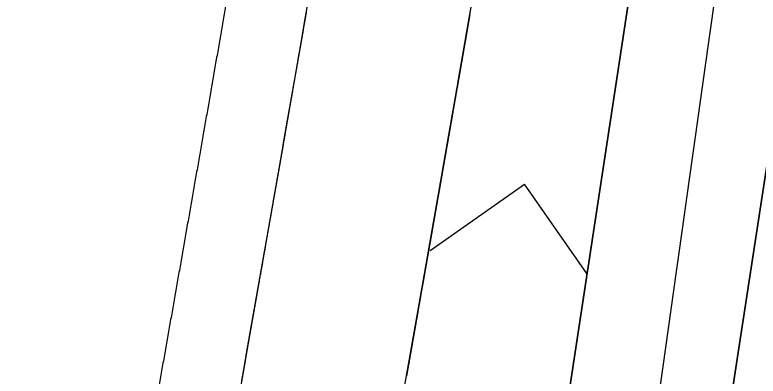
# Model space of a CAD drawing. Extents: x 14104283 to 14120882, y 8635219 to 8671666.
# Drawn here: x 14107922.2 to 14107977.5, y 8640112.3 to 8640139.2 of the extents above; entities that cross this region are included whole.
import ezdxf

# ---------------------------------------------------------------- set-up
doc = ezdxf.new("R2010")
doc.units = 0
for name, color, linetype in [('dsnPaintPlaceBrokenLineWhite', 7, 'Continuous'), ('dsnPaintPlaceChannelizingLaneWhite', 7, 'Continuous'), ('dsnPaintPlaceEdgeLineRightWhite', 7, 'Continuous'), ('dsnShadingPaved', 7, 'Continuous'), ('dsnStgShadingPrevPav', 7, 'Continuous')]:
    doc.layers.add(name, color=color, linetype=linetype)

msp = doc.modelspace()

# ---------------------------------------------------------------- linework, layer by layer
at = {"layer": 'dsnPaintPlaceBrokenLineWhite'}
msp.add_line((14107897.232, 8639597.803), (14108002.801, 8640289.797), dxfattribs=at)
at = {"layer": 'dsnPaintPlaceChannelizingLaneWhite'}
for p, q in [((14107990.938, 8640291.607), (14107937.437, 8639940.911)), ((14107953.1, 8640121.679), (14107960.094, 8640126.589)), ((14107964.743, 8640119.966), (14107960.094, 8640126.589))]:
    msp.add_line(p, q, dxfattribs=at)
msp.add_arc((14098631.467, 8641759.507), 9464.312, 349.7548332, 350.3046747, dxfattribs=at)
at = {"layer": 'dsnPaintPlaceEdgeLineRightWhite'}
msp.add_arc((14098631.467, 8641759.507), 9452.312, 349.7548332, 350.3046747, dxfattribs=at)
at = {"layer": 'dsnShadingPaved'}
for p, q in [((14107885.369, 8639599.613), (14107990.938, 8640291.607)), ((14108002.801, 8640289.797), (14107897.232, 8639597.803))]:
    msp.add_line(p, q, dxfattribs=at)
for radius in [9452.312, 9464.312]:
    msp.add_arc((14098631.467, 8641759.507), radius, 349.7548332, 350.3046747, dxfattribs=at)
at = {"layer": 'dsnStgShadingPrevPav'}
for end in [352.2220766, 352.2220775]:
    msp.add_arc((14098576.761, 8641447.78), 9488, 351.6728455, end, dxfattribs=at)
for points, degree in [([(14107942.86, 8640168.664), (14107942.715, 8640167.816), (14107942.214, 8640164.884), (14107941.297, 8640159.543), (14107940.569, 8640155.31), (14107939.787, 8640150.781), (14107939.017, 8640146.332), (14107938.241, 8640141.861), (14107937.464, 8640137.397), (14107936.685, 8640132.932), (14107935.903, 8640128.467), (14107935.119, 8640124.003), (14107934.334, 8640119.539), (14107933.546, 8640115.075), (14107932.755, 8640110.612), (14107931.963, 8640106.15), (14107931.168, 8640101.683), (14107930.375, 8640097.238), (14107929.565, 8640092.714), (14107928.806, 8640088.486), (14107927.846, 8640083.153), (14107927.317, 8640080.226), (14107927.164, 8640079.38)], 2), ([(14107933.069, 8640078.313), (14107933.337, 8640079.801), (14107933.875, 8640082.776), (14107934.678, 8640087.239), (14107935.479, 8640091.703), (14107936.278, 8640096.167), (14107937.075, 8640100.631), (14107937.87, 8640105.096), (14107938.663, 8640109.562), (14107939.453, 8640114.027), (14107940.242, 8640118.494), (14107941.028, 8640122.96), (14107941.812, 8640127.428), (14107942.594, 8640131.895), (14107943.374, 8640136.363), (14107944.152, 8640140.832), (14107944.928, 8640145.301), (14107945.701, 8640149.77), (14107946.473, 8640154.24), (14107947.242, 8640158.711), (14107948.009, 8640163.181), (14107948.519, 8640166.162), (14107948.774, 8640167.653)], 3), ([(14107943.646, 8640137.927), (14107943.737, 8640138.449), (14107943.828, 8640138.97), (14107943.919, 8640139.491)], 2), ([(14107956.037, 8640139.174), (14107956.05, 8640139.248), (14107956.063, 8640139.323), (14107956.076, 8640139.398)], 2), ([(14107955.881, 8640138.279), (14107955.933, 8640138.577), (14107955.985, 8640138.876), (14107956.037, 8640139.174)], 2), ([(14107956.037, 8640139.174), (14107955.985, 8640138.876), (14107955.933, 8640138.577), (14107955.881, 8640138.279)], 2), ([(14107955.764, 8640137.608), (14107955.803, 8640137.831), (14107955.842, 8640138.055), (14107955.881, 8640138.279)], 2), ([(14107955.881, 8640138.279), (14107955.842, 8640138.055), (14107955.803, 8640137.831), (14107955.764, 8640137.608)], 2), ([(14107943.569, 8640137.481), (14107943.595, 8640137.629), (14107943.621, 8640137.778), (14107943.646, 8640137.927)], 2), ([(14107943.452, 8640136.81), (14107943.491, 8640137.034), (14107943.53, 8640137.257), (14107943.569, 8640137.481)], 2), ([(14107955.648, 8640136.937), (14107955.661, 8640137.011), (14107955.674, 8640137.086), (14107955.687, 8640137.16)], 2), ([(14107955.687, 8640137.16), (14107955.674, 8640137.086), (14107955.661, 8640137.011), (14107955.648, 8640136.937)], 2), ([(14107955.687, 8640137.16), (14107955.713, 8640137.309), (14107955.738, 8640137.459), (14107955.764, 8640137.608)], 2), ([(14107955.764, 8640137.608), (14107955.738, 8640137.459), (14107955.713, 8640137.309), (14107955.687, 8640137.16)], 2), ([(14107943.374, 8640136.363), (14107943.4, 8640136.512), (14107943.426, 8640136.661), (14107943.452, 8640136.81)], 2), ([(14107955.492, 8640136.042), (14107955.544, 8640136.34), (14107955.596, 8640136.638), (14107955.648, 8640136.937)], 2), ([(14107955.648, 8640136.937), (14107955.596, 8640136.638), (14107955.544, 8640136.34), (14107955.492, 8640136.042)], 2), ([(14107943.296, 8640135.917), (14107943.309, 8640135.991), (14107943.322, 8640136.066), (14107943.335, 8640136.14)], 2), ([(14107943.335, 8640136.14), (14107943.348, 8640136.215), (14107943.361, 8640136.289), (14107943.374, 8640136.363)], 2), ([(14107955.453, 8640135.818), (14107955.466, 8640135.893), (14107955.479, 8640135.967), (14107955.492, 8640136.042)], 2), ([(14107955.492, 8640136.042), (14107955.479, 8640135.967), (14107955.466, 8640135.893), (14107955.453, 8640135.818)], 2), ([(14107942.789, 8640133.012), (14107942.945, 8640133.906), (14107943.101, 8640134.8), (14107943.257, 8640135.693)], 2), ([(14107943.257, 8640135.693), (14107943.27, 8640135.768), (14107943.283, 8640135.842), (14107943.296, 8640135.917)], 2), ([(14107955.336, 8640135.147), (14107955.362, 8640135.296), (14107955.388, 8640135.445), (14107955.414, 8640135.594)], 2), ([(14107955.414, 8640135.594), (14107955.388, 8640135.445), (14107955.362, 8640135.296), (14107955.336, 8640135.147)], 2), ([(14107955.414, 8640135.594), (14107955.427, 8640135.669), (14107955.44, 8640135.744), (14107955.453, 8640135.818)], 2), ([(14107955.453, 8640135.818), (14107955.44, 8640135.744), (14107955.427, 8640135.669), (14107955.414, 8640135.594)], 2), ([(14107955.258, 8640134.7), (14107955.271, 8640134.774), (14107955.284, 8640134.849), (14107955.297, 8640134.923)], 2), ([(14107955.297, 8640134.923), (14107955.284, 8640134.849), (14107955.271, 8640134.774), (14107955.258, 8640134.7)], 2), ([(14107955.297, 8640134.923), (14107955.31, 8640134.998), (14107955.323, 8640135.072), (14107955.336, 8640135.147)], 2), ([(14107955.336, 8640135.147), (14107955.323, 8640135.072), (14107955.31, 8640134.998), (14107955.297, 8640134.923)], 2), ([(14107955.18, 8640134.252), (14107955.206, 8640134.401), (14107955.232, 8640134.55), (14107955.258, 8640134.7)], 2), ([(14107955.258, 8640134.7), (14107955.232, 8640134.55), (14107955.206, 8640134.401), (14107955.18, 8640134.252)], 2), ([(14107954.79, 8640132.015), (14107954.907, 8640132.686), (14107955.024, 8640133.357), (14107955.141, 8640134.028)], 2), ([(14107955.141, 8640134.028), (14107955.024, 8640133.357), (14107954.907, 8640132.686), (14107954.79, 8640132.015)], 2), ([(14107955.141, 8640134.028), (14107955.154, 8640134.103), (14107955.167, 8640134.178), (14107955.18, 8640134.252)], 2), ([(14107955.18, 8640134.252), (14107955.167, 8640134.178), (14107955.154, 8640134.103), (14107955.141, 8640134.028)], 2), ([(14107942.711, 8640132.566), (14107942.737, 8640132.714), (14107942.763, 8640132.863), (14107942.789, 8640133.012)], 2), ([(14107942.633, 8640132.119), (14107942.646, 8640132.193), (14107942.659, 8640132.268), (14107942.672, 8640132.342)], 2), ([(14107942.672, 8640132.342), (14107942.685, 8640132.417), (14107942.698, 8640132.491), (14107942.711, 8640132.566)], 2), ([(14107942.516, 8640131.449), (14107942.542, 8640131.597), (14107942.568, 8640131.746), (14107942.594, 8640131.895)], 2), ([(14107942.594, 8640131.895), (14107942.607, 8640131.97), (14107942.62, 8640132.044), (14107942.633, 8640132.119)], 2), ([(14107954.595, 8640130.897), (14107954.66, 8640131.27), (14107954.725, 8640131.642), (14107954.79, 8640132.015)], 2), ([(14107954.79, 8640132.015), (14107954.725, 8640131.642), (14107954.66, 8640131.27), (14107954.595, 8640130.897)], 2), ([(14107942.438, 8640131.002), (14107942.451, 8640131.076), (14107942.464, 8640131.151), (14107942.477, 8640131.225)], 2), ([(14107942.477, 8640131.225), (14107942.49, 8640131.3), (14107942.503, 8640131.374), (14107942.516, 8640131.449)], 2), ([(14107942.282, 8640130.108), (14107942.308, 8640130.257), (14107942.334, 8640130.406), (14107942.36, 8640130.555)], 2), ([(14107942.36, 8640130.555), (14107942.386, 8640130.704), (14107942.412, 8640130.853), (14107942.438, 8640131.002)], 2), ([(14107954.516, 8640130.449), (14107954.543, 8640130.599), (14107954.569, 8640130.748), (14107954.595, 8640130.897)], 2), ([(14107954.595, 8640130.897), (14107954.569, 8640130.748), (14107954.543, 8640130.599), (14107954.516, 8640130.449)], 2), ([(14107942.242, 8640129.885), (14107942.255, 8640129.959), (14107942.268, 8640130.034), (14107942.282, 8640130.108)], 2), ([(14107954.282, 8640129.107), (14107954.347, 8640129.48), (14107954.412, 8640129.853), (14107954.477, 8640130.226)], 2), ([(14107954.477, 8640130.226), (14107954.412, 8640129.853), (14107954.347, 8640129.48), (14107954.282, 8640129.107)], 2), ([(14107954.477, 8640130.226), (14107954.49, 8640130.3), (14107954.503, 8640130.375), (14107954.516, 8640130.449)], 2), ([(14107954.516, 8640130.449), (14107954.503, 8640130.375), (14107954.49, 8640130.3), (14107954.477, 8640130.226)], 2), ([(14107941.812, 8640127.428), (14107941.943, 8640128.172), (14107942.073, 8640128.917), (14107942.203, 8640129.661)], 2), ([(14107942.203, 8640129.661), (14107942.216, 8640129.736), (14107942.229, 8640129.81), (14107942.242, 8640129.885)], 2), ([(14107954.125, 8640128.213), (14107954.164, 8640128.436), (14107954.204, 8640128.66), (14107954.243, 8640128.884)], 2), ([(14107954.243, 8640128.884), (14107954.204, 8640128.66), (14107954.164, 8640128.436), (14107954.125, 8640128.213)], 2), ([(14107954.243, 8640128.884), (14107954.256, 8640128.958), (14107954.269, 8640129.033), (14107954.282, 8640129.107)], 2), ([(14107954.282, 8640129.107), (14107954.269, 8640129.033), (14107954.256, 8640128.958), (14107954.243, 8640128.884)], 2), ([(14107953.89, 8640126.871), (14107953.956, 8640127.243), (14107954.021, 8640127.616), (14107954.086, 8640127.989)], 2), ([(14107954.086, 8640127.989), (14107954.021, 8640127.616), (14107953.956, 8640127.243), (14107953.89, 8640126.871)], 2), ([(14107954.086, 8640127.989), (14107954.099, 8640128.064), (14107954.112, 8640128.138), (14107954.125, 8640128.213)], 2), ([(14107954.125, 8640128.213), (14107954.112, 8640128.138), (14107954.099, 8640128.064), (14107954.086, 8640127.989)], 2), ([(14107941.695, 8640126.758), (14107941.734, 8640126.981), (14107941.773, 8640127.204), (14107941.812, 8640127.428)], 2), ([(14107941.499, 8640125.641), (14107941.564, 8640126.013), (14107941.629, 8640126.385), (14107941.695, 8640126.758)], 2), ([(14107953.812, 8640126.423), (14107953.838, 8640126.573), (14107953.864, 8640126.722), (14107953.89, 8640126.871)], 2), ([(14107953.89, 8640126.871), (14107953.864, 8640126.722), (14107953.838, 8640126.573), (14107953.812, 8640126.423)], 2), ([(14107953.734, 8640125.976), (14107953.76, 8640126.125), (14107953.786, 8640126.274), (14107953.812, 8640126.423)], 2), ([(14107953.812, 8640126.423), (14107953.786, 8640126.274), (14107953.76, 8640126.125), (14107953.734, 8640125.976)], 2), ([(14107941.42, 8640125.194), (14107941.446, 8640125.343), (14107941.472, 8640125.492), (14107941.499, 8640125.641)], 2), ([(14107953.538, 8640124.858), (14107953.59, 8640125.156), (14107953.642, 8640125.454), (14107953.695, 8640125.752)], 2), ([(14107953.695, 8640125.752), (14107953.642, 8640125.454), (14107953.59, 8640125.156), (14107953.538, 8640124.858)], 2), ([(14107953.695, 8640125.752), (14107953.708, 8640125.827), (14107953.721, 8640125.902), (14107953.734, 8640125.976)], 2), ([(14107953.734, 8640125.976), (14107953.721, 8640125.902), (14107953.708, 8640125.827), (14107953.695, 8640125.752)], 2), ([(14107941.263, 8640124.301), (14107941.316, 8640124.598), (14107941.368, 8640124.896), (14107941.42, 8640125.194)], 2), ([(14107953.302, 8640123.516), (14107953.368, 8640123.889), (14107953.433, 8640124.261), (14107953.498, 8640124.634)], 2), ([(14107953.498, 8640124.634), (14107953.433, 8640124.261), (14107953.368, 8640123.889), (14107953.302, 8640123.516)], 2), ([(14107953.498, 8640124.634), (14107953.512, 8640124.709), (14107953.525, 8640124.783), (14107953.538, 8640124.858)], 2), ([(14107953.538, 8640124.858), (14107953.525, 8640124.783), (14107953.512, 8640124.709), (14107953.498, 8640124.634)], 2), ([(14107941.067, 8640123.184), (14107941.133, 8640123.556), (14107941.198, 8640123.928), (14107941.263, 8640124.301)], 2), ([(14107953.185, 8640122.845), (14107953.211, 8640122.994), (14107953.237, 8640123.143), (14107953.263, 8640123.292)], 2), ([(14107953.263, 8640123.292), (14107953.237, 8640123.143), (14107953.211, 8640122.994), (14107953.185, 8640122.845)], 2), ([(14107953.263, 8640123.292), (14107953.276, 8640123.367), (14107953.289, 8640123.441), (14107953.302, 8640123.516)], 2), ([(14107953.302, 8640123.516), (14107953.289, 8640123.441), (14107953.276, 8640123.367), (14107953.263, 8640123.292)], 2), ([(14107940.399, 8640119.387), (14107940.609, 8640120.578), (14107940.818, 8640121.769), (14107941.028, 8640122.96)], 2), ([(14107941.028, 8640122.96), (14107941.041, 8640123.035), (14107941.054, 8640123.109), (14107941.067, 8640123.184)], 2), ([(14107953.067, 8640122.174), (14107953.106, 8640122.398), (14107953.145, 8640122.621), (14107953.185, 8640122.845)], 2), ([(14107953.185, 8640122.845), (14107953.145, 8640122.621), (14107953.106, 8640122.398), (14107953.067, 8640122.174)], 2), ([(14107952.949, 8640121.503), (14107952.962, 8640121.578), (14107952.975, 8640121.652), (14107952.988, 8640121.727)], 2), ([(14107952.988, 8640121.727), (14107952.975, 8640121.652), (14107952.962, 8640121.578), (14107952.949, 8640121.503)], 2), ([(14107952.988, 8640121.727), (14107953.001, 8640121.801), (14107953.014, 8640121.876), (14107953.027, 8640121.95)], 2), ([(14107953.027, 8640121.95), (14107953.014, 8640121.876), (14107953.001, 8640121.801), (14107952.988, 8640121.727)], 2), ([(14107953.027, 8640121.95), (14107953.04, 8640122.025), (14107953.054, 8640122.1), (14107953.067, 8640122.174)], 2), ([(14107953.067, 8640122.174), (14107953.054, 8640122.1), (14107953.04, 8640122.025), (14107953.027, 8640121.95)], 2), ([(14107952.674, 8640119.938), (14107952.752, 8640120.385), (14107952.831, 8640120.832), (14107952.91, 8640121.28)], 2), ([(14107952.91, 8640121.28), (14107952.831, 8640120.832), (14107952.752, 8640120.385), (14107952.674, 8640119.938)], 2), ([(14107952.91, 8640121.28), (14107952.923, 8640121.354), (14107952.936, 8640121.429), (14107952.949, 8640121.503)], 2), ([(14107952.949, 8640121.503), (14107952.936, 8640121.429), (14107952.923, 8640121.354), (14107952.91, 8640121.28)], 2), ([(14107952.516, 8640119.043), (14107952.569, 8640119.341), (14107952.621, 8640119.64), (14107952.674, 8640119.938)], 2), ([(14107952.674, 8640119.938), (14107952.621, 8640119.64), (14107952.569, 8640119.341), (14107952.516, 8640119.043)], 2), ([(14107940.281, 8640118.717), (14107940.32, 8640118.94), (14107940.36, 8640119.164), (14107940.399, 8640119.387)], 2), ([(14107952.122, 8640116.807), (14107952.254, 8640117.552), (14107952.385, 8640118.298), (14107952.516, 8640119.043)], 2), ([(14107952.516, 8640119.043), (14107952.385, 8640118.298), (14107952.254, 8640117.552), (14107952.122, 8640116.807)], 2), ([(14107940.005, 8640117.154), (14107940.084, 8640117.6), (14107940.163, 8640118.047), (14107940.242, 8640118.494)], 2), ([(14107940.242, 8640118.494), (14107940.255, 8640118.568), (14107940.268, 8640118.643), (14107940.281, 8640118.717)], 2), ([(14107939.887, 8640116.484), (14107939.913, 8640116.633), (14107939.94, 8640116.782), (14107939.966, 8640116.93)], 2), ([(14107939.966, 8640116.93), (14107939.979, 8640117.005), (14107939.992, 8640117.079), (14107940.005, 8640117.154)], 2), ([(14107952.083, 8640116.583), (14107952.096, 8640116.658), (14107952.109, 8640116.733), (14107952.122, 8640116.807)], 2), ([(14107952.122, 8640116.807), (14107952.109, 8640116.733), (14107952.096, 8640116.658), (14107952.083, 8640116.583)], 2), ([(14107939.69, 8640115.367), (14107939.742, 8640115.665), (14107939.795, 8640115.963), (14107939.848, 8640116.261)], 2), ([(14107939.848, 8640116.261), (14107939.861, 8640116.335), (14107939.874, 8640116.409), (14107939.887, 8640116.484)], 2), ([(14107951.925, 8640115.689), (14107951.978, 8640115.987), (14107952.03, 8640116.285), (14107952.083, 8640116.583)], 2), ([(14107952.083, 8640116.583), (14107952.03, 8640116.285), (14107951.978, 8640115.987), (14107951.925, 8640115.689)], 2), ([(14107951.846, 8640115.242), (14107951.873, 8640115.391), (14107951.899, 8640115.54), (14107951.925, 8640115.689)], 2), ([(14107951.925, 8640115.689), (14107951.899, 8640115.54), (14107951.873, 8640115.391), (14107951.846, 8640115.242)], 2), ([(14107939.611, 8640114.921), (14107939.637, 8640115.07), (14107939.664, 8640115.218), (14107939.69, 8640115.367)], 2), ([(14107951.728, 8640114.571), (14107951.767, 8640114.795), (14107951.807, 8640115.018), (14107951.846, 8640115.242)], 2), ([(14107951.846, 8640115.242), (14107951.807, 8640115.018), (14107951.767, 8640114.795), (14107951.728, 8640114.571)], 2), ([(14107939.493, 8640114.251), (14107939.519, 8640114.4), (14107939.545, 8640114.548), (14107939.571, 8640114.697)], 2), ([(14107939.571, 8640114.697), (14107939.585, 8640114.772), (14107939.598, 8640114.846), (14107939.611, 8640114.921)], 2), ([(14107951.649, 8640114.124), (14107951.675, 8640114.273), (14107951.702, 8640114.422), (14107951.728, 8640114.571)], 2), ([(14107951.728, 8640114.571), (14107951.702, 8640114.422), (14107951.675, 8640114.273), (14107951.649, 8640114.124)], 2), ([(14107939.335, 8640113.358), (14107939.374, 8640113.581), (14107939.414, 8640113.804), (14107939.453, 8640114.027)], 2), ([(14107939.453, 8640114.027), (14107939.466, 8640114.102), (14107939.479, 8640114.176), (14107939.493, 8640114.251)], 2), ([(14107951.57, 8640113.677), (14107951.583, 8640113.751), (14107951.596, 8640113.826), (14107951.61, 8640113.9)], 2), ([(14107951.61, 8640113.9), (14107951.596, 8640113.826), (14107951.583, 8640113.751), (14107951.57, 8640113.677)], 2), ([(14107951.61, 8640113.9), (14107951.623, 8640113.975), (14107951.636, 8640114.049), (14107951.649, 8640114.124)], 2), ([(14107951.649, 8640114.124), (14107951.636, 8640114.049), (14107951.623, 8640113.975), (14107951.61, 8640113.9)], 2), ([(14107939.098, 8640112.018), (14107939.177, 8640112.464), (14107939.256, 8640112.911), (14107939.335, 8640113.358)], 2), ([(14107951.491, 8640113.229), (14107951.517, 8640113.378), (14107951.544, 8640113.528), (14107951.57, 8640113.677)], 2), ([(14107951.57, 8640113.677), (14107951.544, 8640113.528), (14107951.517, 8640113.378), (14107951.491, 8640113.229)], 2), ([(14107951.412, 8640112.782), (14107951.438, 8640112.931), (14107951.465, 8640113.08), (14107951.491, 8640113.229)], 2), ([(14107951.491, 8640113.229), (14107951.465, 8640113.08), (14107951.438, 8640112.931), (14107951.412, 8640112.782)], 2), ([(14107951.333, 8640112.335), (14107951.346, 8640112.41), (14107951.359, 8640112.484), (14107951.373, 8640112.559)], 2), ([(14107951.373, 8640112.559), (14107951.359, 8640112.484), (14107951.346, 8640112.41), (14107951.333, 8640112.335)], 2), ([(14107951.373, 8640112.559), (14107951.386, 8640112.633), (14107951.399, 8640112.708), (14107951.412, 8640112.782)], 2), ([(14107951.412, 8640112.782), (14107951.399, 8640112.708), (14107951.386, 8640112.633), (14107951.373, 8640112.559)], 2)]:
    msp.add_open_spline(points, degree=degree, dxfattribs=at)

doc.saveas('drawing.dxf')
